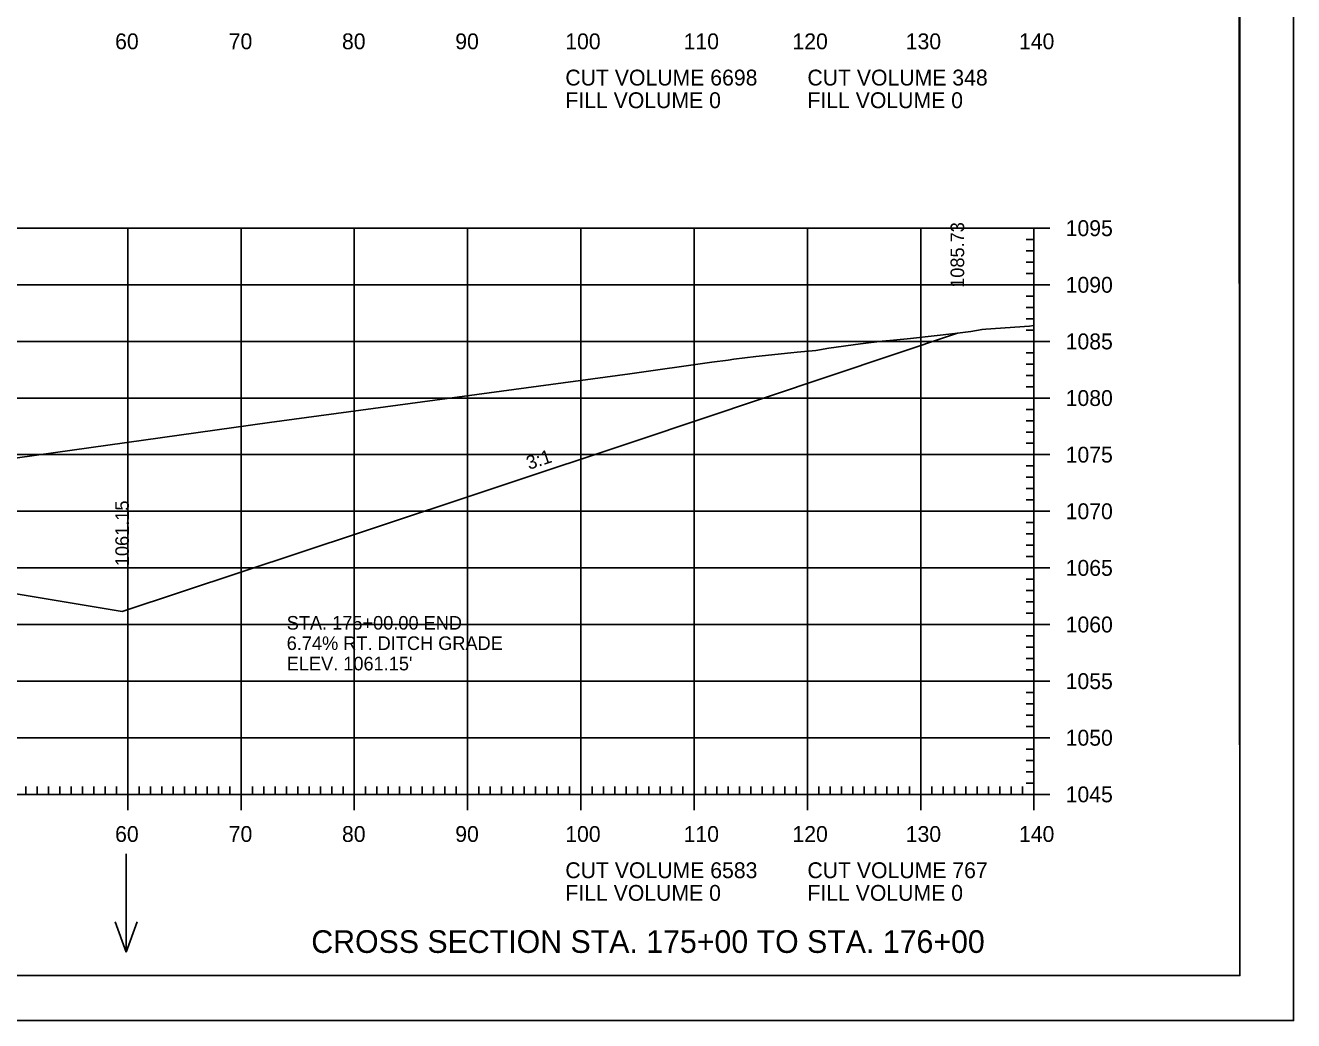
# Model space of a CAD drawing. Extents: x 1322838 to 1324533, y 339903 to 351025.
# Drawn here: x 1323754.7 to 1323866.6, y 347825.2 to 347913.1 of the extents above; entities that cross this region are included whole.
import ezdxf

# ---------------------------------------------------------------- set-up
doc = ezdxf.new("R2010")
doc.units = 0
for name, color, linetype in [('R_Axis', 7, 'Continuous'), ('R_Axis Annot', 7, 'Continuous'), ('R_Border', 7, 'Continuous'), ('R_Draft', 7, 'Continuous'), ('R_Drive', 7, 'Continuous'), ('R_Exist Surface', 7, 'Continuous'), ('R_Fin Surface', 7, 'Continuous'), ('R_Fin Surface Annot', 7, 'Continuous'), ('R_Grid', 7, 'Continuous'), ('R_No Plot', 7, 'Continuous'), ('R_Water Annot', 7, 'Continuous')]:
    doc.layers.add(name, color=color, linetype=linetype)

msp = doc.modelspace()

# ---------------------------------------------------------------- linework, layer by layer
at = {"layer": 'R_Axis'}
for p, q in [((1323845.12, 347895.19), (1323842.32, 347895.19)), ((1323843.72, 347845.19), (1323843.72, 347895.19)), ((1323843.72, 347894.19), (1323843.02, 347894.19)), ((1323843.72, 347893.19), (1323843.02, 347893.19)), ((1323843.72, 347892.19), (1323843.02, 347892.19)), ((1323843.72, 347891.19), (1323843.02, 347891.19)), ((1323845.12, 347890.19), (1323842.32, 347890.19)), ((1323843.72, 347889.19), (1323843.02, 347889.19)), ((1323843.72, 347888.19), (1323843.02, 347888.19)), ((1323843.72, 347887.19), (1323843.02, 347887.19)), ((1323843.72, 347886.19), (1323843.02, 347886.19)), ((1323845.12, 347885.19), (1323842.32, 347885.19)), ((1323843.72, 347884.19), (1323843.02, 347884.19)), ((1323843.72, 347883.19), (1323843.02, 347883.19)), ((1323843.72, 347882.19), (1323843.02, 347882.19)), ((1323843.72, 347881.19), (1323843.02, 347881.19)), ((1323845.12, 347880.19), (1323842.32, 347880.19)), ((1323843.72, 347879.19), (1323843.02, 347879.19)), ((1323843.72, 347878.19), (1323843.02, 347878.19)), ((1323843.72, 347877.19), (1323843.02, 347877.19)), ((1323843.72, 347876.19), (1323843.02, 347876.19)), ((1323845.12, 347875.19), (1323842.32, 347875.19)), ((1323843.72, 347874.19), (1323843.02, 347874.19)), ((1323843.72, 347873.19), (1323843.02, 347873.19)), ((1323843.72, 347872.19), (1323843.02, 347872.19)), ((1323843.72, 347871.19), (1323843.02, 347871.19)), ((1323845.12, 347870.19), (1323842.32, 347870.19)), ((1323843.72, 347869.19), (1323843.02, 347869.19)), ((1323843.72, 347868.19), (1323843.02, 347868.19)), ((1323843.72, 347867.19), (1323843.02, 347867.19)), ((1323843.72, 347866.19), (1323843.02, 347866.19)), ((1323845.12, 347865.19), (1323842.32, 347865.19)), ((1323843.72, 347864.19), (1323843.02, 347864.19)), ((1323843.72, 347863.19), (1323843.02, 347863.19)), ((1323843.72, 347862.19), (1323843.02, 347862.19)), ((1323843.72, 347861.19), (1323843.02, 347861.19)), ((1323845.12, 347860.19), (1323842.32, 347860.19)), ((1323843.72, 347859.19), (1323843.02, 347859.19)), ((1323843.72, 347858.19), (1323843.02, 347858.19)), ((1323843.72, 347857.19), (1323843.02, 347857.19)), ((1323843.72, 347856.19), (1323843.02, 347856.19)), ((1323845.12, 347855.19), (1323842.32, 347855.19)), ((1323843.72, 347854.19), (1323843.02, 347854.19)), ((1323843.72, 347853.19), (1323843.02, 347853.19)), ((1323843.72, 347852.19), (1323843.02, 347852.19)), ((1323843.72, 347851.19), (1323843.02, 347851.19)), ((1323845.12, 347850.19), (1323842.32, 347850.19)), ((1323843.72, 347849.19), (1323843.02, 347849.19)), ((1323843.72, 347848.19), (1323843.02, 347848.19)), ((1323763.72, 347843.79), (1323763.72, 347846.59)), ((1323773.72, 347843.79), (1323773.72, 347846.59)), ((1323783.72, 347843.79), (1323783.72, 347846.59)), ((1323793.72, 347843.79), (1323793.72, 347846.59)), ((1323803.72, 347843.79), (1323803.72, 347846.59)), ((1323813.72, 347843.79), (1323813.72, 347846.59)), ((1323823.72, 347843.79), (1323823.72, 347846.59)), ((1323833.72, 347843.79), (1323833.72, 347846.59)), ((1323843.72, 347847.19), (1323843.02, 347847.19)), ((1323843.72, 347843.79), (1323843.72, 347846.59)), ((1323563.72, 347845.19), (1323843.72, 347845.19)), ((1323754.72, 347845.19), (1323754.72, 347845.89)), ((1323755.72, 347845.19), (1323755.72, 347845.89)), ((1323756.72, 347845.19), (1323756.72, 347845.89)), ((1323757.72, 347845.19), (1323757.72, 347845.89)), ((1323758.72, 347845.19), (1323758.72, 347845.89)), ((1323759.72, 347845.19), (1323759.72, 347845.89)), ((1323760.72, 347845.19), (1323760.72, 347845.89)), ((1323761.72, 347845.19), (1323761.72, 347845.89)), ((1323762.72, 347845.19), (1323762.72, 347845.89)), ((1323764.72, 347845.19), (1323764.72, 347845.89)), ((1323765.72, 347845.19), (1323765.72, 347845.89)), ((1323766.72, 347845.19), (1323766.72, 347845.89)), ((1323767.72, 347845.19), (1323767.72, 347845.89)), ((1323768.72, 347845.19), (1323768.72, 347845.89)), ((1323769.72, 347845.19), (1323769.72, 347845.89)), ((1323770.72, 347845.19), (1323770.72, 347845.89)), ((1323771.72, 347845.19), (1323771.72, 347845.89)), ((1323772.72, 347845.19), (1323772.72, 347845.89)), ((1323774.72, 347845.19), (1323774.72, 347845.89)), ((1323775.72, 347845.19), (1323775.72, 347845.89)), ((1323776.72, 347845.19), (1323776.72, 347845.89)), ((1323777.72, 347845.19), (1323777.72, 347845.89)), ((1323778.72, 347845.19), (1323778.72, 347845.89)), ((1323779.72, 347845.19), (1323779.72, 347845.89)), ((1323780.72, 347845.19), (1323780.72, 347845.89)), ((1323781.72, 347845.19), (1323781.72, 347845.89)), ((1323782.72, 347845.19), (1323782.72, 347845.89)), ((1323784.72, 347845.19), (1323784.72, 347845.89)), ((1323785.72, 347845.19), (1323785.72, 347845.89)), ((1323786.72, 347845.19), (1323786.72, 347845.89)), ((1323787.72, 347845.19), (1323787.72, 347845.89)), ((1323788.72, 347845.19), (1323788.72, 347845.89)), ((1323789.72, 347845.19), (1323789.72, 347845.89)), ((1323790.72, 347845.19), (1323790.72, 347845.89)), ((1323791.72, 347845.19), (1323791.72, 347845.89)), ((1323792.72, 347845.19), (1323792.72, 347845.89)), ((1323794.72, 347845.19), (1323794.72, 347845.89)), ((1323795.72, 347845.19), (1323795.72, 347845.89)), ((1323796.72, 347845.19), (1323796.72, 347845.89)), ((1323797.72, 347845.19), (1323797.72, 347845.89)), ((1323798.72, 347845.19), (1323798.72, 347845.89)), ((1323799.72, 347845.19), (1323799.72, 347845.89)), ((1323800.72, 347845.19), (1323800.72, 347845.89)), ((1323801.72, 347845.19), (1323801.72, 347845.89)), ((1323802.72, 347845.19), (1323802.72, 347845.89)), ((1323804.72, 347845.19), (1323804.72, 347845.89)), ((1323805.72, 347845.19), (1323805.72, 347845.89)), ((1323806.72, 347845.19), (1323806.72, 347845.89)), ((1323807.72, 347845.19), (1323807.72, 347845.89)), ((1323808.72, 347845.19), (1323808.72, 347845.89)), ((1323809.72, 347845.19), (1323809.72, 347845.89)), ((1323810.72, 347845.19), (1323810.72, 347845.89)), ((1323811.72, 347845.19), (1323811.72, 347845.89)), ((1323812.72, 347845.19), (1323812.72, 347845.89)), ((1323814.72, 347845.19), (1323814.72, 347845.89)), ((1323815.72, 347845.19), (1323815.72, 347845.89)), ((1323816.72, 347845.19), (1323816.72, 347845.89)), ((1323817.72, 347845.19), (1323817.72, 347845.89)), ((1323818.72, 347845.19), (1323818.72, 347845.89)), ((1323819.72, 347845.19), (1323819.72, 347845.89)), ((1323820.72, 347845.19), (1323820.72, 347845.89)), ((1323821.72, 347845.19), (1323821.72, 347845.89)), ((1323822.72, 347845.19), (1323822.72, 347845.89)), ((1323824.72, 347845.19), (1323824.72, 347845.89)), ((1323825.72, 347845.19), (1323825.72, 347845.89)), ((1323826.72, 347845.19), (1323826.72, 347845.89)), ((1323827.72, 347845.19), (1323827.72, 347845.89)), ((1323828.72, 347845.19), (1323828.72, 347845.89)), ((1323829.72, 347845.19), (1323829.72, 347845.89)), ((1323830.72, 347845.19), (1323830.72, 347845.89)), ((1323831.72, 347845.19), (1323831.72, 347845.89)), ((1323832.72, 347845.19), (1323832.72, 347845.89)), ((1323834.72, 347845.19), (1323834.72, 347845.89)), ((1323835.72, 347845.19), (1323835.72, 347845.89)), ((1323836.72, 347845.19), (1323836.72, 347845.89)), ((1323837.72, 347845.19), (1323837.72, 347845.89)), ((1323838.72, 347845.19), (1323838.72, 347845.89)), ((1323839.72, 347845.19), (1323839.72, 347845.89)), ((1323840.72, 347845.19), (1323840.72, 347845.89)), ((1323841.72, 347845.19), (1323841.72, 347845.89)), ((1323845.12, 347845.19), (1323842.32, 347845.19)), ((1323842.72, 347845.19), (1323842.72, 347845.89)), ((1323843.72, 347846.19), (1323843.02, 347846.19))]:
    msp.add_line(p, q, dxfattribs=at)
at = {"layer": 'R_Border'}
for q in [(1323861.9, 348034.65), (1323545.72, 347829.19)]:
    msp.add_line((1323861.9, 347829.19), q, dxfattribs=at)
at = {"layer": 'R_Exist Surface'}
msp.add_lwpolyline([(1323750.81, 347874.46), (1323776.24, 347878.02), (1323808.04, 347882.32), (1323815.29, 347883.36), (1323816.72, 347883.52), (1323817.22, 347883.61), (1323819.16, 347883.87), (1323822.26, 347884.18), (1323822.81, 347884.23), (1323824.45, 347884.38), (1323825.62, 347884.6), (1323828.4, 347884.97), (1323830.33, 347885.2), (1323831.32, 347885.3), (1323832.83, 347885.45), (1323834.9, 347885.68), (1323836.73, 347885.89), (1323838.14, 347886.06), (1323839.14, 347886.25), (1323839.47, 347886.28), (1323843.32, 347886.54), (1323843.72, 347886.59)], dxfattribs=at)
at = {"layer": 'R_Fin Surface'}
msp.add_lwpolyline([(1323626.88, 347860.67), (1323644.22, 347854.89), (1323650.65, 347855.96), (1323651.84, 347856.16), (1323666.22, 347858.56), (1323672.22, 347859.07), (1323674.22, 347859.24), (1323678.19, 347859.59), (1323703.72, 347861.78), (1323733.21, 347864.32), (1323733.22, 347864.32), (1323735.22, 347864.49), (1323735.22, 347864.49), (1323741.22, 347865.01), (1323753.55, 347862.95), (1323754.04, 347862.87), (1323763.22, 347861.34), (1323763.22, 347861.34), (1323784.27, 347868.33), (1323808.61, 347876.41), (1323836.96, 347885.92), (1323836.96, 347885.92), (1323836.96, 347885.92)], dxfattribs=at)
at = {"layer": 'R_Grid'}
for p, q in [((1323563.72, 347895.19), (1323843.72, 347895.19)), ((1323763.72, 347845.19), (1323763.72, 347895.19)), ((1323773.72, 347845.19), (1323773.72, 347895.19)), ((1323783.72, 347845.19), (1323783.72, 347895.19)), ((1323793.72, 347845.19), (1323793.72, 347895.19)), ((1323803.72, 347845.19), (1323803.72, 347895.19)), ((1323813.72, 347845.19), (1323813.72, 347895.19)), ((1323823.72, 347845.19), (1323823.72, 347895.19)), ((1323833.72, 347845.19), (1323833.72, 347895.19)), ((1323843.72, 347845.19), (1323843.72, 347895.19)), ((1323563.72, 347890.19), (1323843.72, 347890.19)), ((1323563.72, 347885.19), (1323843.72, 347885.19)), ((1323563.72, 347880.19), (1323843.72, 347880.19)), ((1323563.72, 347875.19), (1323843.72, 347875.19)), ((1323563.72, 347870.19), (1323843.72, 347870.19)), ((1323563.72, 347865.19), (1323843.72, 347865.19)), ((1323563.72, 347860.19), (1323843.72, 347860.19)), ((1323563.72, 347855.19), (1323843.72, 347855.19)), ((1323563.72, 347850.19), (1323843.72, 347850.19)), ((1323563.72, 347845.19), (1323843.72, 347845.19))]:
    msp.add_line(p, q, dxfattribs=at)
at = {"layer": 'R_No Plot'}
msp.add_line((1323533.31, 347825.21), (1323866.65, 347825.21), dxfattribs=at)
for points in [[(1323533.31, 348038.55), (1323866.65, 348038.55), (1323866.65, 347825.21), (1323533.31, 347825.21)], [(1323779.64, 348034.65), (1323799.26, 348034.65), (1323799.26, 348024.77), (1323815.37, 348024.77), (1323838.57, 348024.77), (1323838.57, 347992.1), (1323861.77, 347992.1), (1323861.9, 347829.19), (1323545.72, 347829.19), (1323545.72, 348034.65)]]:
    msp.add_lwpolyline(points, close=True, dxfattribs=at)
at = {"layer": 'R_Water Annot'}
for p, q in [((1323763.59, 347839.95), (1323763.59, 347831.26)), ((1323763.59, 347831.26), (1323762.62, 347833.92)), ((1323763.59, 347831.26), (1323764.55, 347833.92))]:
    msp.add_line(p, q, dxfattribs=at)

# ---------------------------------------------------------------- texts
at = {"layer": 'R_Axis Annot'}
for s, p in [('60', (1323762.6, 347910.99)), ('70', (1323772.63, 347910.99)), ('80', (1323782.63, 347910.99)), ('90', (1323792.63, 347910.99)), ('100', (1323802.34, 347910.99)), ('110', (1323812.79, 347910.99)), ('120', (1323822.4, 347910.99)), ('130', (1323832.4, 347910.99)), ('140', (1323842.4, 347910.99)), ('CUT VOLUME 6698', (1323802.35, 347907.79)), ('CUT VOLUME 348', (1323823.72, 347907.79)), ('FILL VOLUME 0', (1323802.35, 347905.79)), ('FILL VOLUME 0', (1323823.72, 347905.79)), ('1095', (1323846.52, 347894.49)), ('1090', (1323846.52, 347889.49)), ('1085', (1323846.52, 347884.49)), ('1080', (1323846.52, 347879.49)), ('1075', (1323846.52, 347874.49)), ('1070', (1323846.52, 347869.49)), ('1065', (1323846.52, 347864.49)), ('1060', (1323846.52, 347859.49)), ('1055', (1323846.52, 347854.49)), ('1050', (1323846.52, 347849.49)), ('1045', (1323846.52, 347844.49)), ('60', (1323762.6, 347840.99)), ('70', (1323772.63, 347840.99)), ('80', (1323782.63, 347840.99)), ('90', (1323792.63, 347840.99)), ('100', (1323802.34, 347840.99)), ('110', (1323812.79, 347840.99)), ('120', (1323822.4, 347840.99)), ('130', (1323832.4, 347840.99)), ('140', (1323842.4, 347840.99)), ('CUT VOLUME 6583', (1323802.35, 347837.79)), ('CUT VOLUME 767', (1323823.72, 347837.79)), ('FILL VOLUME 0', (1323802.35, 347835.79)), ('FILL VOLUME 0', (1323823.72, 347835.79))]:
    msp.add_text(s, height=1.4, dxfattribs=at).set_placement(p)
at = {"layer": 'R_Draft'}
msp.add_text('CROSS SECTION STA. 175+00 TO STA. 176+00', height=2, dxfattribs=at).set_placement((1323779.92, 347831.19))
at = {"layer": 'R_Drive'}
for s, p in [('STA. 175+00.00 END', (1323777.75, 347859.74)), ('6.74% RT. DITCH GRADE', (1323777.75, 347857.94)), ("ELEV. 1061.15'", (1323777.75, 347856.14))]:
    msp.add_text(s, height=1.2, dxfattribs=at).set_placement(p)
at = {"layer": 'R_Fin Surface Annot'}
for s, rotation, p in [('1085.73', 90, (1323837.56, 347889.92)), ('3:1', 18.4348, (1323799.14, 347873.84)), ('1061.15', 90, (1323763.82, 347865.34))]:
    msp.add_text(s, height=1.2, rotation=rotation, dxfattribs=at).set_placement(p)

doc.saveas('drawing.dxf')
